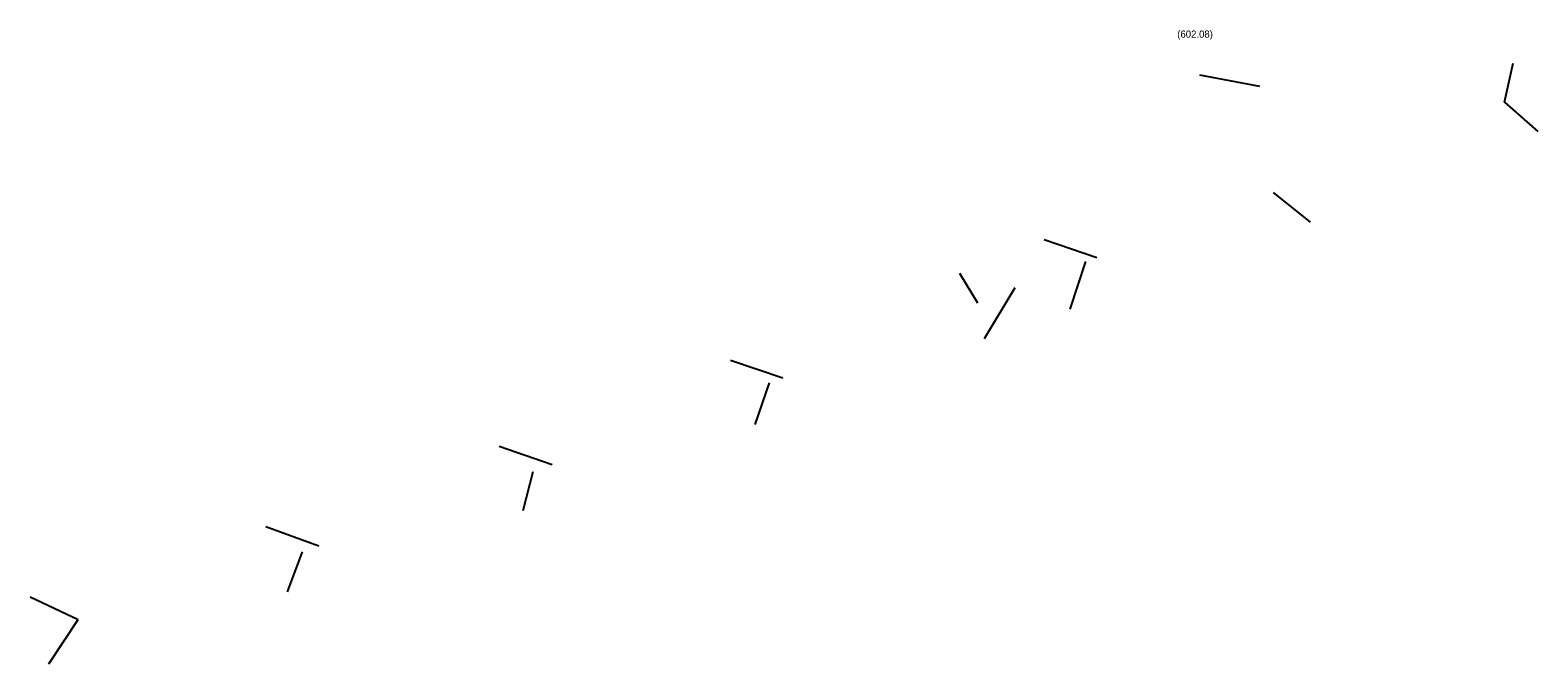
# Model space of a CAD drawing. Extents: x -643575 to -638952, y -1116425 to -1112056.
# Drawn here: x -640658.3 to -640384.3, y -1116098 to -1115982.9 of the extents above; entities that cross this region are included whole.
import ezdxf

# ---------------------------------------------------------------- set-up
doc = ezdxf.new("R2010")
doc.units = 0
doc.layers.add('K Označení šachty', color=7, linetype='Continuous')
doc.layers.add('K Přípojka', color=7, linetype='Continuous')

msp = doc.modelspace()

# ---------------------------------------------------------------- linework, layer by layer
at = {"layer": 'K Přípojka'}
for points in [[(-640390.4, -1115995.95), (-640388.78, -1115988.89)], [(-640445.77, -1115991.01), (-640434.89, -1115993.08)], [(-640390.4, -1115995.95), (-640384.32, -1116001.31)], [(-640432.44, -1116012.38), (-640425.7, -1116017.77)], [(-640474.01, -1116020.92), (-640464.45, -1116024.2)], [(-640469.31, -1116033.59), (-640466.43, -1116024.92)], [(-640489.42, -1116027.02), (-640486.15, -1116032.44)], [(-640484.83, -1116038.91), (-640479.31, -1116029.62)], [(-640530.99, -1116042.83), (-640521.49, -1116046.04)], [(-640526.52, -1116054.53), (-640523.94, -1116046.96)], [(-640573.04, -1116058.45), (-640563.44, -1116061.78)], [(-640568.71, -1116070.18), (-640566.86, -1116063.07)], [(-640615.43, -1116073.07), (-640605.79, -1116076.59)], [(-640611.53, -1116084.95), (-640608.79, -1116077.64)], [(-640658.26, -1116085.84), (-640649.55, -1116089.94)], [(-640654.86, -1116098.02), (-640649.55, -1116089.94)]]:
    msp.add_lwpolyline(points, dxfattribs=at)

# ---------------------------------------------------------------- texts
at = {"layer": 'K Označení šachty'}
msp.add_text('(602.08)', height=1.3, dxfattribs=at).set_placement((-640449.84, -1115984.25))

doc.saveas('drawing.dxf')
